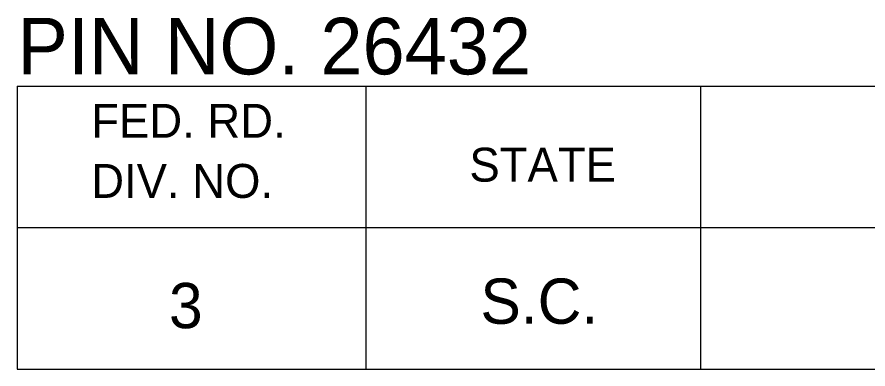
# Model space of a CAD drawing. Extents: x 1000 to 1162, y 999 to 8520.
# Drawn here: x 1133.06 to 1140.57, y 5930.05 to 5933.16 of the extents above; entities that cross this region are included whole.
import ezdxf

# ---------------------------------------------------------------- set-up
doc = ezdxf.new("R2010")
doc.units = 0
doc.layers.add('Level 20', color=7, linetype='Continuous')
doc.layers.add('Level 3', color=7, linetype='Continuous')

msp = doc.modelspace()

# ---------------------------------------------------------------- linework, layer by layer
at = {"layer": 'Level 3'}
for p, q in [((1133.055, 5932.5458), (1161.555, 5932.5458)), ((1133.055, 5932.5458), (1133.055, 5930.0458)), ((1133.055, 5932.5458), (1161.555, 5932.5458)), ((1133.055, 5932.5458), (1133.055, 5930.0458)), ((1133.055, 5932.5458), (1161.555, 5932.5458)), ((1133.055, 5932.5458), (1133.055, 5930.0458)), ((1133.055, 5932.5458), (1161.555, 5932.5458)), ((1133.055, 5932.5458), (1133.055, 5930.0458)), ((1133.055, 5932.5458), (1161.555, 5932.5458)), ((1133.055, 5932.5458), (1133.055, 5930.0458)), ((1133.055, 5932.5458), (1161.555, 5932.5458)), ((1133.055, 5932.5458), (1133.055, 5930.0458)), ((1133.055, 5932.5458), (1161.555, 5932.5458)), ((1133.055, 5932.5458), (1133.055, 5930.0458)), ((1133.055, 5932.5458), (1161.555, 5932.5458)), ((1133.055, 5932.5458), (1133.055, 5930.0458)), ((1133.055, 5932.5458), (1161.555, 5932.5458)), ((1133.055, 5932.5458), (1133.055, 5930.0458)), ((1133.055, 5932.5458), (1161.555, 5932.5458)), ((1133.055, 5932.5458), (1133.055, 5930.0458)), ((1133.055, 5932.5458), (1161.555, 5932.5458)), ((1133.055, 5932.5458), (1133.055, 5930.0458)), ((1133.055, 5932.5458), (1161.555, 5932.5458)), ((1133.055, 5932.5458), (1133.055, 5930.0458)), ((1133.055, 5932.5458), (1161.555, 5932.5458)), ((1133.055, 5932.5458), (1133.055, 5930.0458)), ((1133.055, 5932.5458), (1161.555, 5932.5458)), ((1133.055, 5932.5458), (1133.055, 5930.0458)), ((1133.055, 5932.5458), (1161.555, 5932.5458)), ((1133.055, 5932.5458), (1133.055, 5930.0458)), ((1133.055, 5932.5458), (1161.555, 5932.5458)), ((1133.055, 5932.5458), (1133.055, 5930.0458)), ((1133.055, 5932.5458), (1161.555, 5932.5458)), ((1133.055, 5932.5458), (1133.055, 5930.0458)), ((1133.055, 5932.5458), (1161.555, 5932.5458)), ((1133.055, 5932.5458), (1133.055, 5930.0458)), ((1133.055, 5932.5458), (1161.555, 5932.5458)), ((1133.055, 5932.5458), (1133.055, 5930.0458)), ((1133.055, 5932.5458), (1161.555, 5932.5458)), ((1133.055, 5932.5458), (1133.055, 5930.0458)), ((1133.055, 5932.5458), (1161.555, 5932.5458)), ((1133.055, 5932.5458), (1133.055, 5930.0458)), ((1133.055, 5932.5458), (1161.555, 5932.5458)), ((1133.055, 5932.5458), (1133.055, 5930.0458)), ((1133.055, 5932.5458), (1161.555, 5932.5458)), ((1133.055, 5932.5458), (1133.055, 5930.0458)), ((1133.055, 5932.5458), (1161.555, 5932.5458)), ((1133.055, 5932.5458), (1133.055, 5930.0458)), ((1133.055, 5932.5458), (1161.555, 5932.5458)), ((1133.055, 5932.5458), (1133.055, 5930.0458)), ((1133.055, 5932.5458), (1161.555, 5932.5458)), ((1133.055, 5932.5458), (1133.055, 5930.0458)), ((1133.055, 5932.5458), (1161.555, 5932.5458)), ((1133.055, 5932.5458), (1133.055, 5930.0458)), ((1133.055, 5932.5458), (1161.555, 5932.5458)), ((1133.055, 5932.5458), (1133.055, 5930.0458)), ((1133.055, 5932.5458), (1161.555, 5932.5458)), ((1133.055, 5932.5458), (1133.055, 5930.0458)), ((1133.055, 5932.5458), (1161.555, 5932.5458)), ((1133.055, 5932.5458), (1133.055, 5930.0458)), ((1133.055, 5932.5458), (1161.555, 5932.5458)), ((1133.055, 5932.5458), (1133.055, 5930.0458)), ((1133.055, 5932.5458), (1161.555, 5932.5458)), ((1133.055, 5932.5458), (1133.055, 5930.0458)), ((1133.055, 5932.5458), (1161.555, 5932.5458)), ((1133.055, 5932.5458), (1133.055, 5930.0458)), ((1133.055, 5932.5458), (1161.555, 5932.5458)), ((1133.055, 5932.5458), (1133.055, 5930.0458)), ((1133.055, 5932.5458), (1161.555, 5932.5458)), ((1133.055, 5932.5458), (1133.055, 5930.0458)), ((1133.055, 5932.5458), (1161.555, 5932.5458)), ((1133.055, 5932.5458), (1133.055, 5930.0458)), ((1133.055, 5932.5458), (1161.555, 5932.5458)), ((1133.055, 5932.5458), (1133.055, 5930.0458)), ((1133.055, 5932.5458), (1161.555, 5932.5458)), ((1133.055, 5932.5458), (1133.055, 5930.0458)), ((1133.055, 5932.5458), (1161.555, 5932.5458)), ((1133.055, 5932.5458), (1133.055, 5930.0458)), ((1133.055, 5932.5458), (1161.555, 5932.5458)), ((1133.055, 5932.5458), (1133.055, 5930.0458)), ((1133.055, 5932.5458), (1161.555, 5932.5458)), ((1133.055, 5932.5458), (1133.055, 5930.0458)), ((1136.1323, 5932.5458), (1136.1323, 5930.0458)), ((1136.1323, 5932.5458), (1136.1323, 5930.0458)), ((1136.1323, 5932.5458), (1136.1323, 5930.0458)), ((1136.1323, 5932.5458), (1136.1323, 5930.0458)), ((1136.1323, 5932.5458), (1136.1323, 5930.0458)), ((1136.1323, 5932.5458), (1136.1323, 5930.0458)), ((1136.1323, 5932.5458), (1136.1323, 5930.0458)), ((1136.1323, 5932.5458), (1136.1323, 5930.0458)), ((1136.1323, 5932.5458), (1136.1323, 5930.0458)), ((1136.1323, 5932.5458), (1136.1323, 5930.0458)), ((1136.1323, 5932.5458), (1136.1323, 5930.0458)), ((1136.1323, 5932.5458), (1136.1323, 5930.0458)), ((1136.1323, 5932.5458), (1136.1323, 5930.0458)), ((1136.1323, 5932.5458), (1136.1323, 5930.0458)), ((1136.1323, 5932.5458), (1136.1323, 5930.0458)), ((1136.1323, 5932.5458), (1136.1323, 5930.0458)), ((1136.1323, 5932.5458), (1136.1323, 5930.0458)), ((1136.1323, 5932.5458), (1136.1323, 5930.0458)), ((1136.1323, 5932.5458), (1136.1323, 5930.0458)), ((1136.1323, 5932.5458), (1136.1323, 5930.0458)), ((1136.1323, 5932.5458), (1136.1323, 5930.0458)), ((1136.1323, 5932.5458), (1136.1323, 5930.0458)), ((1136.1323, 5932.5458), (1136.1323, 5930.0458)), ((1136.1323, 5932.5458), (1136.1323, 5930.0458)), ((1136.1323, 5932.5458), (1136.1323, 5930.0458)), ((1136.1323, 5932.5458), (1136.1323, 5930.0458)), ((1136.1323, 5932.5458), (1136.1323, 5930.0458)), ((1136.1323, 5932.5458), (1136.1323, 5930.0458)), ((1136.1323, 5932.5458), (1136.1323, 5930.0458)), ((1136.1323, 5932.5458), (1136.1323, 5930.0458)), ((1136.1323, 5932.5458), (1136.1323, 5930.0458)), ((1136.1323, 5932.5458), (1136.1323, 5930.0458)), ((1136.1323, 5932.5458), (1136.1323, 5930.0458)), ((1136.1323, 5932.5458), (1136.1323, 5930.0458)), ((1136.1323, 5932.5458), (1136.1323, 5930.0458)), ((1136.1323, 5932.5458), (1136.1323, 5930.0458)), ((1136.1323, 5932.5458), (1136.1323, 5930.0458)), ((1136.1323, 5932.5458), (1136.1323, 5930.0458)), ((1136.1323, 5932.5458), (1136.1323, 5930.0458)), ((1136.1323, 5932.5458), (1136.1323, 5930.0458)), ((1136.1323, 5932.5458), (1136.1323, 5930.0458)), ((1139.0868, 5932.5458), (1139.0868, 5930.0458)), ((1139.0868, 5932.5458), (1139.0868, 5930.0458)), ((1139.0868, 5932.5458), (1139.0868, 5930.0458)), ((1139.0868, 5932.5458), (1139.0868, 5930.0458)), ((1139.0868, 5932.5458), (1139.0868, 5930.0458)), ((1139.0868, 5932.5458), (1139.0868, 5930.0458)), ((1139.0868, 5932.5458), (1139.0868, 5930.0458)), ((1139.0868, 5932.5458), (1139.0868, 5930.0458)), ((1139.0868, 5932.5458), (1139.0868, 5930.0458)), ((1139.0868, 5932.5458), (1139.0868, 5930.0458)), ((1139.0868, 5932.5458), (1139.0868, 5930.0458)), ((1139.0868, 5932.5458), (1139.0868, 5930.0458)), ((1139.0868, 5932.5458), (1139.0868, 5930.0458)), ((1139.0868, 5932.5458), (1139.0868, 5930.0458)), ((1139.0868, 5932.5458), (1139.0868, 5930.0458)), ((1139.0868, 5932.5458), (1139.0868, 5930.0458)), ((1139.0868, 5932.5458), (1139.0868, 5930.0458)), ((1139.0868, 5932.5458), (1139.0868, 5930.0458)), ((1139.0868, 5932.5458), (1139.0868, 5930.0458)), ((1139.0868, 5932.5458), (1139.0868, 5930.0458)), ((1139.0868, 5932.5458), (1139.0868, 5930.0458)), ((1139.0868, 5932.5458), (1139.0868, 5930.0458)), ((1139.0868, 5932.5458), (1139.0868, 5930.0458)), ((1139.0868, 5932.5458), (1139.0868, 5930.0458)), ((1139.0868, 5932.5458), (1139.0868, 5930.0458)), ((1139.0868, 5932.5458), (1139.0868, 5930.0458)), ((1139.0868, 5932.5458), (1139.0868, 5930.0458)), ((1139.0868, 5932.5458), (1139.0868, 5930.0458)), ((1139.0868, 5932.5458), (1139.0868, 5930.0458)), ((1139.0868, 5932.5458), (1139.0868, 5930.0458)), ((1139.0868, 5932.5458), (1139.0868, 5930.0458)), ((1139.0868, 5932.5458), (1139.0868, 5930.0458)), ((1139.0868, 5932.5458), (1139.0868, 5930.0458)), ((1139.0868, 5932.5458), (1139.0868, 5930.0458)), ((1139.0868, 5932.5458), (1139.0868, 5930.0458)), ((1139.0868, 5932.5458), (1139.0868, 5930.0458)), ((1139.0868, 5932.5458), (1139.0868, 5930.0458)), ((1139.0868, 5932.5458), (1139.0868, 5930.0458)), ((1139.0868, 5932.5458), (1139.0868, 5930.0458)), ((1139.0868, 5932.5458), (1139.0868, 5930.0458)), ((1139.0868, 5932.5458), (1139.0868, 5930.0458)), ((1133.055, 5931.2958), (1161.555, 5931.2958)), ((1133.055, 5931.2958), (1161.555, 5931.2958)), ((1133.055, 5931.2958), (1161.555, 5931.2958)), ((1133.055, 5931.2958), (1161.555, 5931.2958)), ((1133.055, 5931.2958), (1161.555, 5931.2958)), ((1133.055, 5931.2958), (1161.555, 5931.2958)), ((1133.055, 5931.2958), (1161.555, 5931.2958)), ((1133.055, 5931.2958), (1161.555, 5931.2958)), ((1133.055, 5931.2958), (1161.555, 5931.2958)), ((1133.055, 5931.2958), (1161.555, 5931.2958)), ((1133.055, 5931.2958), (1161.555, 5931.2958)), ((1133.055, 5931.2958), (1161.555, 5931.2958)), ((1133.055, 5931.2958), (1161.555, 5931.2958)), ((1133.055, 5931.2958), (1161.555, 5931.2958)), ((1133.055, 5931.2958), (1161.555, 5931.2958)), ((1133.055, 5931.2958), (1161.555, 5931.2958)), ((1133.055, 5931.2958), (1161.555, 5931.2958)), ((1133.055, 5931.2958), (1161.555, 5931.2958)), ((1133.055, 5931.2958), (1161.555, 5931.2958)), ((1133.055, 5931.2958), (1161.555, 5931.2958)), ((1133.055, 5931.2958), (1161.555, 5931.2958)), ((1133.055, 5931.2958), (1161.555, 5931.2958)), ((1133.055, 5931.2958), (1161.555, 5931.2958)), ((1133.055, 5931.2958), (1161.555, 5931.2958)), ((1133.055, 5931.2958), (1161.555, 5931.2958)), ((1133.055, 5931.2958), (1161.555, 5931.2958)), ((1133.055, 5931.2958), (1161.555, 5931.2958)), ((1133.055, 5931.2958), (1161.555, 5931.2958)), ((1133.055, 5931.2958), (1161.555, 5931.2958)), ((1133.055, 5931.2958), (1161.555, 5931.2958)), ((1133.055, 5931.2958), (1161.555, 5931.2958)), ((1133.055, 5931.2958), (1161.555, 5931.2958)), ((1133.055, 5931.2958), (1161.555, 5931.2958)), ((1133.055, 5931.2958), (1161.555, 5931.2958)), ((1133.055, 5931.2958), (1161.555, 5931.2958)), ((1133.055, 5931.2958), (1161.555, 5931.2958)), ((1133.055, 5931.2958), (1161.555, 5931.2958)), ((1133.055, 5931.2958), (1161.555, 5931.2958)), ((1133.055, 5931.2958), (1161.555, 5931.2958)), ((1133.055, 5931.2958), (1161.555, 5931.2958)), ((1133.055, 5931.2958), (1161.555, 5931.2958)), ((1133.055, 5930.0458), (1161.555, 5930.0458)), ((1133.055, 5930.0458), (1161.555, 5930.0458)), ((1133.055, 5930.0458), (1161.555, 5930.0458)), ((1133.055, 5930.0458), (1161.555, 5930.0458)), ((1133.055, 5930.0458), (1161.555, 5930.0458)), ((1133.055, 5930.0458), (1161.555, 5930.0458)), ((1133.055, 5930.0458), (1161.555, 5930.0458)), ((1133.055, 5930.0458), (1161.555, 5930.0458)), ((1133.055, 5930.0458), (1161.555, 5930.0458)), ((1133.055, 5930.0458), (1161.555, 5930.0458)), ((1133.055, 5930.0458), (1161.555, 5930.0458)), ((1133.055, 5930.0458), (1161.555, 5930.0458)), ((1133.055, 5930.0458), (1161.555, 5930.0458)), ((1133.055, 5930.0458), (1161.555, 5930.0458)), ((1133.055, 5930.0458), (1161.555, 5930.0458)), ((1133.055, 5930.0458), (1161.555, 5930.0458)), ((1133.055, 5930.0458), (1161.555, 5930.0458)), ((1133.055, 5930.0458), (1161.555, 5930.0458)), ((1133.055, 5930.0458), (1161.555, 5930.0458)), ((1133.055, 5930.0458), (1161.555, 5930.0458)), ((1133.055, 5930.0458), (1161.555, 5930.0458)), ((1133.055, 5930.0458), (1161.555, 5930.0458)), ((1133.055, 5930.0458), (1161.555, 5930.0458)), ((1133.055, 5930.0458), (1161.555, 5930.0458)), ((1133.055, 5930.0458), (1161.555, 5930.0458)), ((1133.055, 5930.0458), (1161.555, 5930.0458)), ((1133.055, 5930.0458), (1161.555, 5930.0458)), ((1133.055, 5930.0458), (1161.555, 5930.0458)), ((1133.055, 5930.0458), (1161.555, 5930.0458)), ((1133.055, 5930.0458), (1161.555, 5930.0458)), ((1133.055, 5930.0458), (1161.555, 5930.0458)), ((1133.055, 5930.0458), (1161.555, 5930.0458)), ((1133.055, 5930.0458), (1161.555, 5930.0458)), ((1133.055, 5930.0458), (1161.555, 5930.0458)), ((1133.055, 5930.0458), (1161.555, 5930.0458)), ((1133.055, 5930.0458), (1161.555, 5930.0458)), ((1133.055, 5930.0458), (1161.555, 5930.0458)), ((1133.055, 5930.0458), (1161.555, 5930.0458)), ((1133.055, 5930.0458), (1161.555, 5930.0458)), ((1133.055, 5930.0458), (1161.555, 5930.0458)), ((1133.055, 5930.0458), (1161.555, 5930.0458))]:
    msp.add_line(p, q, dxfattribs=at)

# ---------------------------------------------------------------- texts
at = {"layer": 'Level 20'}
msp.add_text('PIN NO. 26432', height=0.5, dxfattribs=at).set_placement((1133.0578, 5932.65))
at = {"layer": 'Level 3'}
for s, height, p in [('FED. RD.', 0.3, (1133.7098, 5932.0896)), ('FED. RD.', 0.3, (1133.7098, 5932.0896)), ('FED. RD.', 0.3, (1133.7098, 5932.0896)), ('FED. RD.', 0.3, (1133.7098, 5932.0896)), ('FED. RD.', 0.3, (1133.7098, 5932.0896)), ('FED. RD.', 0.3, (1133.7098, 5932.0896)), ('FED. RD.', 0.3, (1133.7098, 5932.0896)), ('FED. RD.', 0.3, (1133.7098, 5932.0896)), ('FED. RD.', 0.3, (1133.7098, 5932.0896)), ('FED. RD.', 0.3, (1133.7098, 5932.0896)), ('FED. RD.', 0.3, (1133.7098, 5932.0896)), ('FED. RD.', 0.3, (1133.7098, 5932.0896)), ('FED. RD.', 0.3, (1133.7098, 5932.0896)), ('FED. RD.', 0.3, (1133.7098, 5932.0896)), ('FED. RD.', 0.3, (1133.7098, 5932.0896)), ('FED. RD.', 0.3, (1133.7098, 5932.0896)), ('FED. RD.', 0.3, (1133.7098, 5932.0896)), ('FED. RD.', 0.3, (1133.7098, 5932.0896)), ('FED. RD.', 0.3, (1133.7098, 5932.0896)), ('FED. RD.', 0.3, (1133.7098, 5932.0896)), ('FED. RD.', 0.3, (1133.7098, 5932.0896)), ('FED. RD.', 0.3, (1133.7098, 5932.0896)), ('FED. RD.', 0.3, (1133.7098, 5932.0896)), ('FED. RD.', 0.3, (1133.7098, 5932.0896)), ('FED. RD.', 0.3, (1133.7098, 5932.0896)), ('FED. RD.', 0.3, (1133.7098, 5932.0896)), ('FED. RD.', 0.3, (1133.7098, 5932.0896)), ('FED. RD.', 0.3, (1133.7098, 5932.0896)), ('FED. RD.', 0.3, (1133.7098, 5932.0896)), ('FED. RD.', 0.3, (1133.7098, 5932.0896)), ('FED. RD.', 0.3, (1133.7098, 5932.0896)), ('FED. RD.', 0.3, (1133.7098, 5932.0896)), ('FED. RD.', 0.3, (1133.7098, 5932.0896)), ('FED. RD.', 0.3, (1133.7098, 5932.0896)), ('FED. RD.', 0.3, (1133.7098, 5932.0896)), ('FED. RD.', 0.3, (1133.7098, 5932.0896)), ('FED. RD.', 0.3, (1133.7098, 5932.0896)), ('FED. RD.', 0.3, (1133.7098, 5932.0896)), ('FED. RD.', 0.3, (1133.7098, 5932.0896)), ('FED. RD.', 0.3, (1133.7098, 5932.0896)), ('FED. RD.', 0.3, (1133.7098, 5932.0896)), ('STATE', 0.3, (1137.0478, 5931.7021)), ('STATE', 0.3, (1137.0478, 5931.7021)), ('STATE', 0.3, (1137.0478, 5931.7021)), ('STATE', 0.3, (1137.0478, 5931.7021)), ('STATE', 0.3, (1137.0478, 5931.7021)), ('STATE', 0.3, (1137.0478, 5931.7021)), ('STATE', 0.3, (1137.0478, 5931.7021)), ('STATE', 0.3, (1137.0478, 5931.7021)), ('STATE', 0.3, (1137.0478, 5931.7021)), ('STATE', 0.3, (1137.0478, 5931.7021)), ('STATE', 0.3, (1137.0478, 5931.7021)), ('STATE', 0.3, (1137.0478, 5931.7021)), ('STATE', 0.3, (1137.0478, 5931.7021)), ('STATE', 0.3, (1137.0478, 5931.7021)), ('STATE', 0.3, (1137.0478, 5931.7021)), ('STATE', 0.3, (1137.0478, 5931.7021)), ('STATE', 0.3, (1137.0478, 5931.7021)), ('STATE', 0.3, (1137.0478, 5931.7021)), ('STATE', 0.3, (1137.0478, 5931.7021)), ('STATE', 0.3, (1137.0478, 5931.7021)), ('STATE', 0.3, (1137.0478, 5931.7021)), ('STATE', 0.3, (1137.0478, 5931.7021)), ('STATE', 0.3, (1137.0478, 5931.7021)), ('STATE', 0.3, (1137.0478, 5931.7021)), ('STATE', 0.3, (1137.0478, 5931.7021)), ('STATE', 0.3, (1137.0478, 5931.7021)), ('STATE', 0.3, (1137.0478, 5931.7021)), ('STATE', 0.3, (1137.0478, 5931.7021)), ('STATE', 0.3, (1137.0478, 5931.7021)), ('STATE', 0.3, (1137.0478, 5931.7021)), ('STATE', 0.3, (1137.0478, 5931.7021)), ('STATE', 0.3, (1137.0478, 5931.7021)), ('STATE', 0.3, (1137.0478, 5931.7021)), ('STATE', 0.3, (1137.0478, 5931.7021)), ('STATE', 0.3, (1137.0478, 5931.7021)), ('STATE', 0.3, (1137.0478, 5931.7021)), ('STATE', 0.3, (1137.0478, 5931.7021)), ('STATE', 0.3, (1137.0478, 5931.7021)), ('STATE', 0.3, (1137.0478, 5931.7021)), ('STATE', 0.3, (1137.0478, 5931.7021)), ('STATE', 0.3, (1137.0478, 5931.7021)), ('DIV. NO.', 0.3, (1133.7098, 5931.5583)), ('DIV. NO.', 0.3, (1133.7098, 5931.5583)), ('DIV. NO.', 0.3, (1133.7098, 5931.5583)), ('DIV. NO.', 0.3, (1133.7098, 5931.5583)), ('DIV. NO.', 0.3, (1133.7098, 5931.5583)), ('DIV. NO.', 0.3, (1133.7098, 5931.5583)), ('DIV. NO.', 0.3, (1133.7098, 5931.5583)), ('DIV. NO.', 0.3, (1133.7098, 5931.5583)), ('DIV. NO.', 0.3, (1133.7098, 5931.5583)), ('DIV. NO.', 0.3, (1133.7098, 5931.5583)), ('DIV. NO.', 0.3, (1133.7098, 5931.5583)), ('DIV. NO.', 0.3, (1133.7098, 5931.5583)), ('DIV. NO.', 0.3, (1133.7098, 5931.5583)), ('DIV. NO.', 0.3, (1133.7098, 5931.5583)), ('DIV. NO.', 0.3, (1133.7098, 5931.5583)), ('DIV. NO.', 0.3, (1133.7098, 5931.5583)), ('DIV. NO.', 0.3, (1133.7098, 5931.5583)), ('DIV. NO.', 0.3, (1133.7098, 5931.5583)), ('DIV. NO.', 0.3, (1133.7098, 5931.5583)), ('DIV. NO.', 0.3, (1133.7098, 5931.5583)), ('DIV. NO.', 0.3, (1133.7098, 5931.5583)), ('DIV. NO.', 0.3, (1133.7098, 5931.5583)), ('DIV. NO.', 0.3, (1133.7098, 5931.5583)), ('DIV. NO.', 0.3, (1133.7098, 5931.5583)), ('DIV. NO.', 0.3, (1133.7098, 5931.5583)), ('DIV. NO.', 0.3, (1133.7098, 5931.5583)), ('DIV. NO.', 0.3, (1133.7098, 5931.5583)), ('DIV. NO.', 0.3, (1133.7098, 5931.5583)), ('DIV. NO.', 0.3, (1133.7098, 5931.5583)), ('DIV. NO.', 0.3, (1133.7098, 5931.5583)), ('DIV. NO.', 0.3, (1133.7098, 5931.5583)), ('DIV. NO.', 0.3, (1133.7098, 5931.5583)), ('DIV. NO.', 0.3, (1133.7098, 5931.5583)), ('DIV. NO.', 0.3, (1133.7098, 5931.5583)), ('DIV. NO.', 0.3, (1133.7098, 5931.5583)), ('DIV. NO.', 0.3, (1133.7098, 5931.5583)), ('DIV. NO.', 0.3, (1133.7098, 5931.5583)), ('DIV. NO.', 0.3, (1133.7098, 5931.5583)), ('DIV. NO.', 0.3, (1133.7098, 5931.5583)), ('DIV. NO.', 0.3, (1133.7098, 5931.5583)), ('DIV. NO.', 0.3, (1133.7098, 5931.5583)), ('S.C.', 0.39999, (1137.1448, 5930.4458)), ('S.C.', 0.39999, (1137.1448, 5930.4458)), ('S.C.', 0.39999, (1137.1448, 5930.4458)), ('S.C.', 0.39999, (1137.1448, 5930.4458)), ('S.C.', 0.39999, (1137.1448, 5930.4458)), ('S.C.', 0.39999, (1137.1448, 5930.4458)), ('S.C.', 0.39999, (1137.1448, 5930.4458)), ('S.C.', 0.39999, (1137.1448, 5930.4458)), ('S.C.', 0.39999, (1137.1448, 5930.4458)), ('S.C.', 0.39999, (1137.1448, 5930.4458)), ('S.C.', 0.39999, (1137.1448, 5930.4458)), ('S.C.', 0.39999, (1137.1448, 5930.4458)), ('S.C.', 0.39999, (1137.1448, 5930.4458)), ('S.C.', 0.39999, (1137.1448, 5930.4458)), ('S.C.', 0.39999, (1137.1448, 5930.4458)), ('S.C.', 0.39999, (1137.1448, 5930.4458)), ('S.C.', 0.39999, (1137.1448, 5930.4458)), ('S.C.', 0.39999, (1137.1448, 5930.4458)), ('S.C.', 0.39999, (1137.1448, 5930.4458)), ('S.C.', 0.39999, (1137.1448, 5930.4458)), ('S.C.', 0.39999, (1137.1448, 5930.4458)), ('S.C.', 0.39999, (1137.1448, 5930.4458)), ('S.C.', 0.39999, (1137.1448, 5930.4458)), ('S.C.', 0.39999, (1137.1448, 5930.4458)), ('S.C.', 0.39999, (1137.1448, 5930.4458)), ('S.C.', 0.39999, (1137.1448, 5930.4458)), ('S.C.', 0.39999, (1137.1448, 5930.4458)), ('S.C.', 0.39999, (1137.1448, 5930.4458)), ('S.C.', 0.39999, (1137.1448, 5930.4458)), ('S.C.', 0.39999, (1137.1448, 5930.4458)), ('S.C.', 0.39999, (1137.1448, 5930.4458)), ('S.C.', 0.39999, (1137.1448, 5930.4458)), ('S.C.', 0.39999, (1137.1448, 5930.4458)), ('S.C.', 0.39999, (1137.1448, 5930.4458)), ('S.C.', 0.39999, (1137.1448, 5930.4458)), ('S.C.', 0.39999, (1137.1448, 5930.4458)), ('S.C.', 0.39999, (1137.1448, 5930.4458)), ('S.C.', 0.39999, (1137.1448, 5930.4458)), ('S.C.', 0.39999, (1137.1448, 5930.4458)), ('S.C.', 0.39999, (1137.1448, 5930.4458)), ('S.C.', 0.39999, (1137.1448, 5930.4458)), ('3', 0.4, (1134.3961, 5930.4065)), ('3', 0.4, (1134.3961, 5930.4065)), ('3', 0.4, (1134.3961, 5930.4065)), ('3', 0.4, (1134.3961, 5930.4065)), ('3', 0.4, (1134.3961, 5930.4065)), ('3', 0.4, (1134.3961, 5930.4065)), ('3', 0.4, (1134.3961, 5930.4065)), ('3', 0.4, (1134.3961, 5930.4065)), ('3', 0.4, (1134.3961, 5930.4065)), ('3', 0.4, (1134.3961, 5930.4065)), ('3', 0.4, (1134.3961, 5930.4065)), ('3', 0.4, (1134.3961, 5930.4065)), ('3', 0.4, (1134.3961, 5930.4065)), ('3', 0.4, (1134.3961, 5930.4065)), ('3', 0.4, (1134.3961, 5930.4065)), ('3', 0.4, (1134.3961, 5930.4065)), ('3', 0.4, (1134.3961, 5930.4065)), ('3', 0.4, (1134.3961, 5930.4065)), ('3', 0.4, (1134.3961, 5930.4065)), ('3', 0.4, (1134.3961, 5930.4065)), ('3', 0.4, (1134.3961, 5930.4065)), ('3', 0.4, (1134.3961, 5930.4065)), ('3', 0.4, (1134.3961, 5930.4065)), ('3', 0.4, (1134.3961, 5930.4065)), ('3', 0.4, (1134.3961, 5930.4065)), ('3', 0.4, (1134.3961, 5930.4065)), ('3', 0.4, (1134.3961, 5930.4065)), ('3', 0.4, (1134.3961, 5930.4065)), ('3', 0.4, (1134.3961, 5930.4065)), ('3', 0.4, (1134.3961, 5930.4065)), ('3', 0.4, (1134.3961, 5930.4065)), ('3', 0.4, (1134.3961, 5930.4065)), ('3', 0.4, (1134.3961, 5930.4065)), ('3', 0.4, (1134.3961, 5930.4065)), ('3', 0.4, (1134.3961, 5930.4065)), ('3', 0.4, (1134.3961, 5930.4065)), ('3', 0.4, (1134.3961, 5930.4065)), ('3', 0.4, (1134.3961, 5930.4065)), ('3', 0.4, (1134.3961, 5930.4065)), ('3', 0.4, (1134.3961, 5930.4065)), ('3', 0.4, (1134.3961, 5930.4065))]:
    msp.add_text(s, height=height, dxfattribs=at).set_placement(p)

doc.saveas('drawing.dxf')
